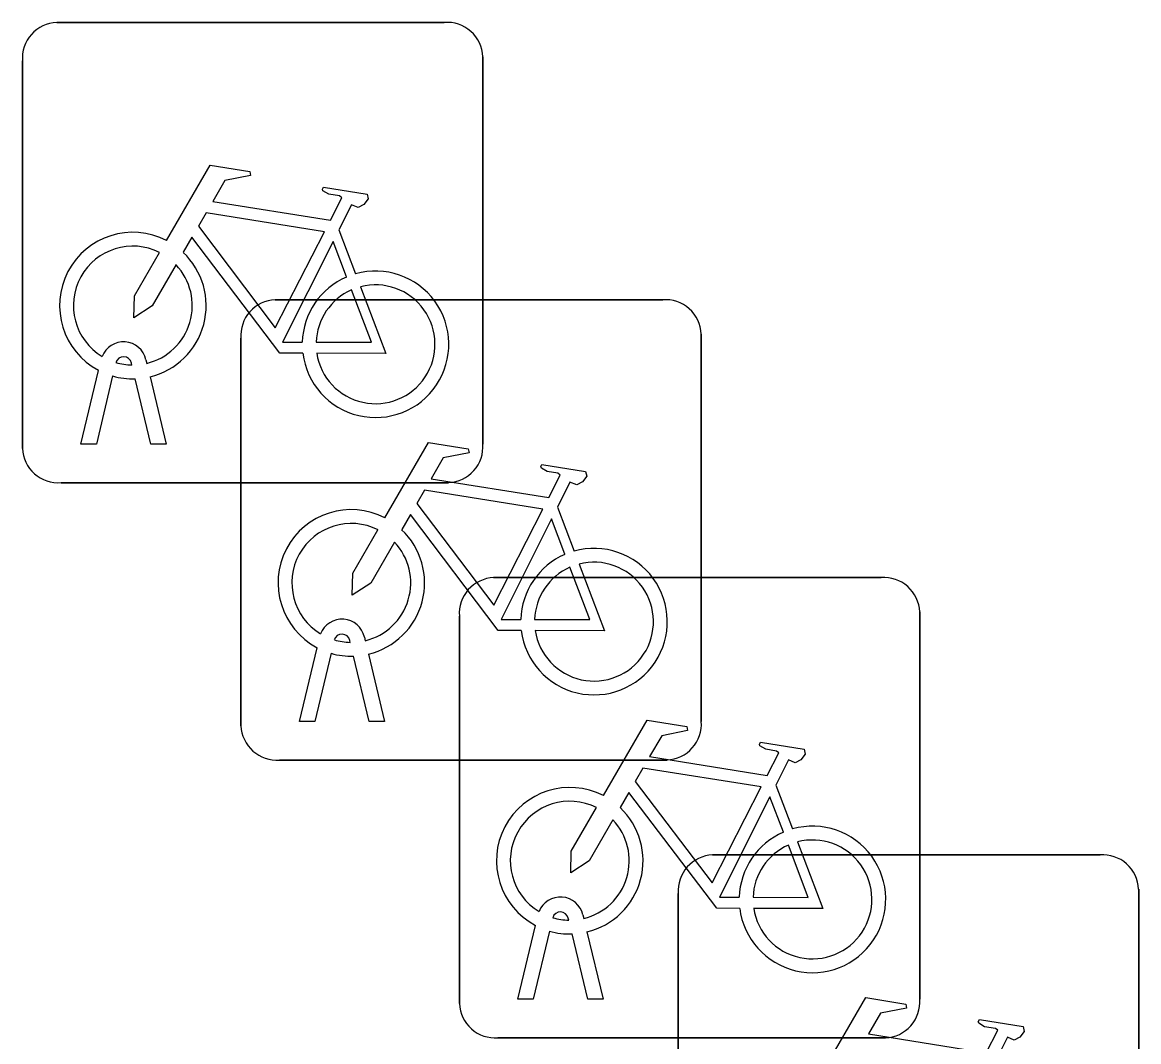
# Model space of a CAD drawing. Extents: x 161087 to 161922, y 382574 to 383873.
# Drawn here: x 161490.014 to 161492.437, y 383513.482 to 383515.695 of the extents above; entities that cross this region are included whole.
import ezdxf

# ---------------------------------------------------------------- set-up
doc = ezdxf.new("R2010")
doc.units = 0
doc.layers.add('IMGEO_Fietsenrek', color=7, linetype='Continuous')

msp = doc.modelspace()

# ---------------------------------------------------------------- linework, layer by layer
at = {"layer": 'IMGEO_Fietsenrek'}
for p, q in [((161490.0889, 383515.6945), (161490.9298, 383515.6945)), ((161490.9298, 383515.6945), (161490.0889, 383515.6945)), ((161490.0145, 383514.7699), (161490.0145, 383515.6108)), ((161490.0145, 383515.6108), (161490.0145, 383514.7699)), ((161491.0135, 383515.6201), (161491.0135, 383514.7792)), ((161491.0135, 383514.7792), (161491.0135, 383515.6201)), ((161490.7012, 383515.2442), (161490.7375, 383515.149)), ((161490.5629, 383515.0925), (161491.4038, 383515.0925)), ((161491.4038, 383515.0925), (161490.5629, 383515.0925)), ((161490.4885, 383514.1679), (161490.4885, 383515.0088)), ((161490.4885, 383515.0088), (161490.4885, 383514.1679)), ((161491.4875, 383515.0181), (161491.4875, 383514.1772)), ((161491.4875, 383514.1772), (161491.4875, 383515.0181)), ((161490.2826, 383514.9624), (161490.2844, 383514.9545)), ((161490.1415, 383514.7793), (161490.1798, 383514.9393)), ((161490.2519, 383514.9509), (161490.2509, 383514.9552)), ((161490.2102, 383514.9271), (161490.1749, 383514.7793)), ((161490.293, 383514.7793), (161490.2591, 383514.921)), ((161490.2914, 383514.9253), (161490.3264, 383514.7793)), ((161490.1749, 383514.7793), (161490.1415, 383514.7793)), ((161490.3264, 383514.7793), (161490.293, 383514.7793)), ((161490.9391, 383514.6955), (161490.0982, 383514.6955)), ((161490.0982, 383514.6955), (161490.9391, 383514.6955)), ((161491.1752, 383514.6422), (161491.2115, 383514.547)), ((161491.0369, 383514.4895), (161491.8778, 383514.4895)), ((161491.8778, 383514.4895), (161491.0369, 383514.4895)), ((161490.9625, 383513.5649), (161490.9625, 383514.4058)), ((161490.9625, 383514.4058), (161490.9625, 383513.5649)), ((161491.9615, 383514.4151), (161491.9615, 383513.5742)), ((161491.9615, 383513.5742), (161491.9615, 383514.4151)), ((161490.7259, 383514.3489), (161490.7249, 383514.3532)), ((161490.7566, 383514.3604), (161490.7584, 383514.3525)), ((161490.6155, 383514.1773), (161490.6538, 383514.3373)), ((161490.6842, 383514.3251), (161490.6489, 383514.1773)), ((161490.767, 383514.1773), (161490.7331, 383514.319)), ((161490.7654, 383514.3233), (161490.8004, 383514.1773)), ((161490.6489, 383514.1773), (161490.6155, 383514.1773)), ((161490.8004, 383514.1773), (161490.767, 383514.1773)), ((161491.4131, 383514.0935), (161490.5722, 383514.0935)), ((161490.5722, 383514.0935), (161491.4131, 383514.0935)), ((161491.6492, 383514.0392), (161491.6855, 383513.944)), ((161491.5119, 383513.8875), (161492.3528, 383513.8875)), ((161492.3528, 383513.8875), (161491.5119, 383513.8875)), ((161491.4375, 383512.9629), (161491.4375, 383513.8038)), ((161491.4375, 383513.8038), (161491.4375, 383512.9629)), ((161492.4365, 383513.8131), (161492.4365, 383512.9722)), ((161492.4365, 383512.9722), (161492.4365, 383513.8131)), ((161491.1999, 383513.7459), (161491.1989, 383513.7502)), ((161491.2306, 383513.7574), (161491.2324, 383513.7495)), ((161491.0895, 383513.5743), (161491.1278, 383513.7343)), ((161491.1582, 383513.7221), (161491.1229, 383513.5743)), ((161491.2394, 383513.7203), (161491.2744, 383513.5743)), ((161491.241, 383513.5743), (161491.2071, 383513.716)), ((161491.1229, 383513.5743), (161491.0895, 383513.5743)), ((161491.2744, 383513.5743), (161491.241, 383513.5743)), ((161491.8871, 383513.4905), (161491.0462, 383513.4905)), ((161491.0462, 383513.4905), (161491.8871, 383513.4905))]:
    msp.add_line(p, q, dxfattribs=at)
for points in [[(161490.3271, 383515.2212), (161490.4218, 383515.3847), (161490.508, 383515.3709), (161490.5097, 383515.3622), (161490.4536, 383515.3513), (161490.4274, 383515.306), (161490.6826, 383515.2652)], [(161490.6826, 383515.2652), (161490.7076, 383515.314), (161490.7025, 383515.318), (161490.6793, 383515.3217), (161490.6666, 383515.3292), (161490.6656, 383515.3323), (161490.6678, 383515.3369), (161490.7626, 383515.3218), (161490.7649, 383515.3115), (161490.7555, 383515.2991), (161490.7431, 383515.2927), (161490.7286, 383515.2989), (161490.7012, 383515.2442)], [(161490.6697, 383515.24), (161490.4129, 383515.281), (161490.3962, 383515.2522), (161490.5632, 383515.0319), (161490.6697, 383515.24)], [(161490.6228, 383514.9765), (161490.5731, 383514.9766), (161490.3824, 383515.2283), (161490.3634, 383515.1955)], [(161490.7177, 383515.142), (161490.6884, 383515.2188), (161490.579, 383515.0007), (161490.6217, 383515.0006)], [(161490.3478, 383515.1687), (161490.2962, 383515.0795), (161490.2563, 383515.0535), (161490.2575, 383515.101), (161490.312, 383515.1952)], [(161490.6517, 383515.0005), (161490.7716, 383515.0003), (161490.7284, 383515.1139)], [(161490.7482, 383515.1208), (161490.8032, 383514.9762), (161490.6531, 383514.9765)], [(161490.8011, 383514.6192), (161490.8958, 383514.7827), (161490.982, 383514.7689), (161490.9837, 383514.7602), (161490.9276, 383514.7493), (161490.9014, 383514.704), (161491.1566, 383514.6632)], [(161491.1566, 383514.6632), (161491.1816, 383514.712), (161491.1765, 383514.716), (161491.1533, 383514.7197), (161491.1406, 383514.7272), (161491.1396, 383514.7303), (161491.1418, 383514.7349), (161491.2366, 383514.7198), (161491.2389, 383514.7095), (161491.2295, 383514.6971), (161491.2171, 383514.6907), (161491.2026, 383514.6969), (161491.1752, 383514.6422)], [(161491.1437, 383514.638), (161490.8869, 383514.679), (161490.8702, 383514.6502), (161491.0372, 383514.4299), (161491.1437, 383514.638)], [(161491.0968, 383514.3745), (161491.0471, 383514.3746), (161490.8564, 383514.6263), (161490.8374, 383514.5935)], [(161491.1917, 383514.54), (161491.1624, 383514.6168), (161491.053, 383514.3987), (161491.0957, 383514.3986)], [(161490.8218, 383514.5667), (161490.7702, 383514.4775), (161490.7303, 383514.4515), (161490.7315, 383514.499), (161490.786, 383514.5932)], [(161491.1257, 383514.3985), (161491.2456, 383514.3983), (161491.2024, 383514.5119)], [(161491.2222, 383514.5188), (161491.2772, 383514.3742), (161491.1271, 383514.3745)], [(161491.2751, 383514.0162), (161491.3698, 383514.1797), (161491.456, 383514.1659), (161491.4577, 383514.1572), (161491.4016, 383514.1463), (161491.3754, 383514.101), (161491.6306, 383514.0602)], [(161491.6306, 383514.0602), (161491.6556, 383514.109), (161491.6505, 383514.113), (161491.6273, 383514.1167), (161491.6146, 383514.1242), (161491.6136, 383514.1273), (161491.6158, 383514.1319), (161491.7106, 383514.1168), (161491.7129, 383514.1065), (161491.7035, 383514.0941), (161491.6911, 383514.0877), (161491.6766, 383514.0939), (161491.6492, 383514.0392)], [(161491.6177, 383514.035), (161491.3609, 383514.076), (161491.3442, 383514.0472), (161491.5112, 383513.8269), (161491.6177, 383514.035)], [(161491.5708, 383513.7715), (161491.5211, 383513.7716), (161491.3304, 383514.0233), (161491.3114, 383513.9905)], [(161491.6657, 383513.937), (161491.6364, 383514.0138), (161491.527, 383513.7957), (161491.5697, 383513.7956)], [(161491.2958, 383513.9637), (161491.2442, 383513.8745), (161491.2043, 383513.8485), (161491.2055, 383513.896), (161491.26, 383513.9902)], [(161491.6962, 383513.9158), (161491.7512, 383513.7712), (161491.6011, 383513.7715)], [(161491.5997, 383513.7955), (161491.7196, 383513.7953), (161491.6764, 383513.9089)], [(161491.7501, 383513.4142), (161491.8448, 383513.5777), (161491.931, 383513.5639), (161491.9327, 383513.5552), (161491.8766, 383513.5443), (161491.8504, 383513.499), (161492.1056, 383513.4582)], [(161492.1056, 383513.4582), (161492.1306, 383513.507), (161492.1255, 383513.511), (161492.1023, 383513.5147), (161492.0896, 383513.5222), (161492.0886, 383513.5253), (161492.0908, 383513.5299), (161492.1856, 383513.5148), (161492.1879, 383513.5045), (161492.1785, 383513.4921), (161492.1661, 383513.4857), (161492.1516, 383513.4919), (161492.1242, 383513.4372)]]:
    msp.add_lwpolyline(points, dxfattribs=at)
for centre, radius, start, end in [((161490.0922, 383515.6166), 0.0779, 92.4484, 184.2845), ((161490.0922, 383515.6166), 0.0779, 92.4484, 184.2845), ((161490.9356, 383515.6168), 0.0779, 2.4484, 94.2845), ((161490.9356, 383515.6168), 0.0779, 2.4484, 94.2845), ((161490.2541, 383515.0799), 0.159, 62.6766, 242.1369), ((161490.2541, 383515.0799), 0.129, 63.3192, 238.903), ((161490.2541, 383515.0799), 0.159, 283.5766, 46.6042), ((161490.2541, 383515.0799), 0.129, 283.6043, 43.4302), ((161490.7807, 383514.9959), 0.159, 187.0065, 105.7708), ((161490.7807, 383514.9959), 0.159, 113.3408, 178.3217), ((161490.7807, 383514.9959), 0.129, 188.6715, 104.5883), ((161490.7807, 383514.9959), 0.129, 113.923, 177.9556), ((161490.5662, 383515.0146), 0.0779, 92.4484, 184.2845), ((161490.5662, 383515.0146), 0.0779, 92.4484, 184.2845), ((161491.4096, 383515.0148), 0.0779, 2.4484, 94.2845), ((161491.4096, 383515.0148), 0.0779, 2.4484, 94.2845), ((161490.2339, 383514.9513), 0.0499, 12.8025, 158.6934), ((161490.2339, 383514.9513), 0.0174, 12.8025, 163.4502), ((161490.2541, 383515.0799), 0.129, 253.415, 269.0204), ((161490.2541, 383515.0799), 0.159, 253.9967, 271.7867), ((161490.0924, 383514.7732), 0.0779, 182.4484, 274.2845), ((161490.0924, 383514.7732), 0.0779, 182.4484, 274.2845), ((161490.9358, 383514.7734), 0.0779, 272.4484, 4.2845), ((161490.9358, 383514.7734), 0.0779, 272.4484, 4.2845), ((161490.7281, 383514.4779), 0.159, 62.6766, 242.1369), ((161490.7281, 383514.4779), 0.129, 63.3192, 238.903), ((161490.7281, 383514.4779), 0.159, 283.5766, 46.6042), ((161490.7281, 383514.4779), 0.129, 283.6043, 43.4302), ((161491.2547, 383514.3939), 0.159, 187.0065, 105.7708), ((161491.2547, 383514.3939), 0.159, 113.3408, 178.3217), ((161491.2547, 383514.3939), 0.129, 188.6715, 104.5883), ((161491.2547, 383514.3939), 0.129, 113.923, 177.9556), ((161491.0402, 383514.4116), 0.0779, 92.4484, 184.2845), ((161491.0402, 383514.4116), 0.0779, 92.4484, 184.2845), ((161491.8836, 383514.4118), 0.0779, 2.4484, 94.2845), ((161491.8836, 383514.4118), 0.0779, 2.4484, 94.2845), ((161490.7079, 383514.3493), 0.0499, 12.8025, 158.6934), ((161490.7079, 383514.3493), 0.0174, 12.8025, 163.4502), ((161490.7281, 383514.4779), 0.129, 253.415, 269.0204), ((161490.7281, 383514.4779), 0.159, 253.9967, 271.7867), ((161490.5664, 383514.1712), 0.0779, 182.4484, 274.2845), ((161490.5664, 383514.1712), 0.0779, 182.4484, 274.2845), ((161491.4098, 383514.1714), 0.0779, 272.4484, 4.2845), ((161491.4098, 383514.1714), 0.0779, 272.4484, 4.2845), ((161491.2021, 383513.8749), 0.159, 62.6766, 242.1369), ((161491.2021, 383513.8749), 0.129, 63.3192, 238.903), ((161491.2021, 383513.8749), 0.159, 283.5766, 46.6042), ((161491.2021, 383513.8749), 0.129, 283.6043, 43.4302), ((161491.7287, 383513.7909), 0.159, 187.0065, 105.7708), ((161491.7287, 383513.7909), 0.159, 113.3408, 178.3217), ((161491.7287, 383513.7909), 0.129, 188.6715, 104.5883), ((161491.7287, 383513.7909), 0.129, 113.923, 177.9556), ((161491.5152, 383513.8096), 0.0779, 92.4484, 184.2845), ((161491.5152, 383513.8096), 0.0779, 92.4484, 184.2845), ((161492.3586, 383513.8098), 0.0779, 2.4484, 94.2845), ((161492.3586, 383513.8098), 0.0779, 2.4484, 94.2845), ((161491.1819, 383513.7463), 0.0499, 12.8025, 158.6934), ((161491.1819, 383513.7463), 0.0174, 12.8025, 163.4502), ((161491.2021, 383513.8749), 0.129, 253.415, 269.0204), ((161491.2021, 383513.8749), 0.159, 253.9967, 271.7867), ((161491.0404, 383513.5682), 0.0779, 182.4484, 274.2845), ((161491.0404, 383513.5682), 0.0779, 182.4484, 274.2845), ((161491.8838, 383513.5684), 0.0779, 272.4484, 4.2845), ((161491.8838, 383513.5684), 0.0779, 272.4484, 4.2845)]:
    msp.add_arc(centre, radius, start, end, dxfattribs=at)

doc.saveas('drawing.dxf')
